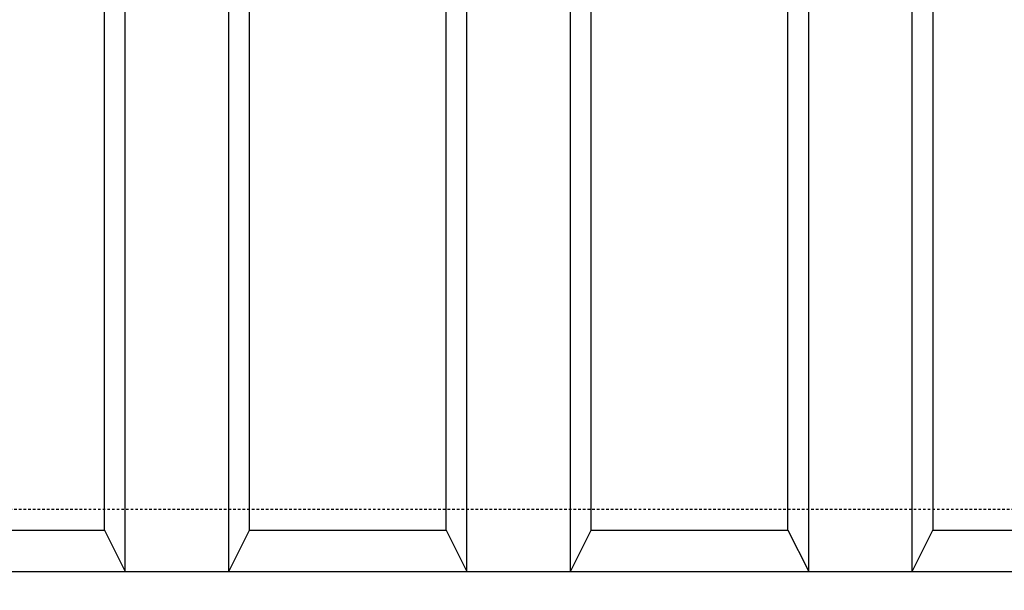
# Model space of a CAD drawing. Extents: x -169 to 6736, y -208 to 3022.
# Tile 456 of 656: x 1847 to 1895, y 1253 to 1281. Entities that reach past the tile are written whole.
import ezdxf

# ---------------------------------------------------------------- set-up
doc = ezdxf.new("R2010")
doc.units = 0
doc.header["$MEASUREMENT"] = 0
doc.header["$PDSIZE"] = 1
doc.linetypes.add('HIDDEN3', pattern=[0.1875, 0.125, -0.0625])
doc.layers.get('DEFPOINTS').update_dxf_attribs({"linetype": 'CONTINUOUS'})
for name, color, linetype in [('DIM', 3, 'CONTINUOUS'), ('TANK-ANCHOR', 4, 'CONTINUOUS'), ('TANK-UST', 5, 'CONTINUOUS'), ('TANK-UST-RIB', 7, 'CONTINUOUS')]:
    doc.layers.add(name, color=color, linetype=linetype)
doc.styles.add('SIMPLEX', font='simplex')
doc.dimstyles.new('DIM64', dxfattribs={"dimscale": 64, "dimtxt": 0.09375, "dimasz": 0.09375, "dimexe": 0.0625, "dimexo": 0.0625, "dimgap": 0.046875, "dimtad": 1, "dimdec": 4, "dimzin": 3, "dimdsep": 46, "dimlunit": 4, "dimtxsty": 'SIMPLEX', "dimcen": 0, "dimclrd": 256, "dimclre": 256, "dimclrt": 256, "dimadec": 0, "dimazin": 0, "dimtfac": 1, "dimtdec": 4, "dimtmove": 0, "dimatfit": 3, "dimfxl": 1, "dimfrac": 2, "dimtolj": 1, "dimtzin": 0, "dimarcsym": 0})

# ---------------------------------------------------------------- blocks, each defined once
blk = doc.blocks.new('*D33')
at = {"layer": 'DEFPOINTS', "color": 0, "transparency": 16777216}
for p in [(1800.266, 1380.018), (2061.773, 1380.018), (2061.773, 1254.018)]:
    blk.add_point(p, dxfattribs=at)
at = {"layer": 'DIM', "lineweight": -2, "transparency": 16777216}
for p, q in [((1804.266, 1380.018), (2065.773, 1380.018)), ((2061.773, 1260.018), (2061.773, 1374.018))]:
    blk.add_line(p, q, dxfattribs=at)
at = {"layer": 'DIM', "transparency": 16777216}
for points in [[(2060.773, 1374.018), (2062.773, 1374.018), (2061.773, 1380.018)], [(2060.773, 1260.018), (2062.773, 1260.018), (2061.773, 1254.018)]]:
    blk.add_solid(points, dxfattribs=at)
at = {"layer": 'DIM', "transparency": 16777216, "insert": (2055.201, 1317.018), "char_height": 6, "attachment_point": 5, "rotation": 90, "style": 'SIMPLEX'}
blk.add_mtext('\\A1;10\'-6"', dxfattribs=at)

msp = doc.modelspace()

# ---------------------------------------------------------------- linework, layer by layer
at = {"layer": 'TANK-ANCHOR'}
msp.add_lwpolyline([(1982.37201, 1236.01839), (1784.97766, 1236.01839), (1784.97766, 1254.01839), (1982.37201, 1254.01839)], close=True, dxfattribs=at)
at = {"layer": 'TANK-UST'}
msp.add_lwpolyline([(1841.62181, 1256.01839), (1851.12181, 1256.01839), (1852.12181, 1254.01839), (1857.12181, 1254.01839), (1858.12181, 1256.01839), (1867.62181, 1256.01839), (1868.62181, 1254.01839), (1873.62181, 1254.01839), (1874.62181, 1256.01839), (1884.12181, 1256.01839), (1885.12181, 1254.01839), (1890.12181, 1254.01839), (1891.12181, 1256.01839), (1900.62181, 1256.01839), (1901.62181, 1254.01839), (1906.62181, 1254.01839), (1907.62181, 1256.01839), (1912.15783, 1256.01839, 0.95433087), (1912.15783, 1378.01839)], format="xyb", dxfattribs=at)
at = {"layer": 'TANK-UST', "color": 2, "linetype": 'HIDDEN3'}
msp.add_lwpolyline([(1488.37181, 1257.01839), (1483.85926, 1257.01839, -0.9539575), (1483.85926, 1377.01839), (1488.37181, 1377.01839), (1583.62201, 1377.01839), (1682.64136, 1377.01839), (1907.64136, 1377.01839), (1912.13456, 1377.01839, -0.9539575), (1912.13456, 1257.01839), (1907.64136, 1257.01839), (1682.64136, 1257.01839), (1583.62201, 1257.01839)], format="xyb", close=True, dxfattribs=at)
at = {"layer": 'TANK-UST-RIB'}
for p, q in [((1851.12201, 1256.01839), (1851.12201, 1306.4106)), ((1891.12201, 1256.01839), (1891.12201, 1306.4106)), ((1852.12201, 1254.01839), (1852.12201, 1304.70883)), ((1890.12201, 1254.01839), (1890.12201, 1304.70883)), ((1857.12201, 1254.01839), (1857.12201, 1299.22723)), ((1885.12201, 1254.01839), (1885.12201, 1299.22723)), ((1858.12201, 1256.01839), (1858.12201, 1298.48396)), ((1884.12201, 1256.01839), (1884.12201, 1298.48396)), ((1867.62201, 1256.01839), (1867.62201, 1294.65156)), ((1868.62201, 1254.01839), (1868.62201, 1294.51783)), ((1873.62201, 1254.01839), (1873.62201, 1294.51783)), ((1874.62201, 1256.01839), (1874.62201, 1294.65156))]:
    msp.add_line(p, q, dxfattribs=at)

# ---------------------------------------------------------------- dimensions: what is measured, and where the dimension line sits
at = {"layer": 'DIM'}
dim = msp.add_linear_dim(base=(2061.77254, 1380.01839), p1=(2061.77254, 1254.01839), p2=(1800.26617, 1380.01839), angle=90, dimstyle='DIM64', dxfattribs=at)
dim.commit()
dim.dimension.update_dxf_attribs({"geometry": '*D33', "text_midpoint": (2055.20111, 1317.01839)})

doc.saveas('drawing.dxf')
